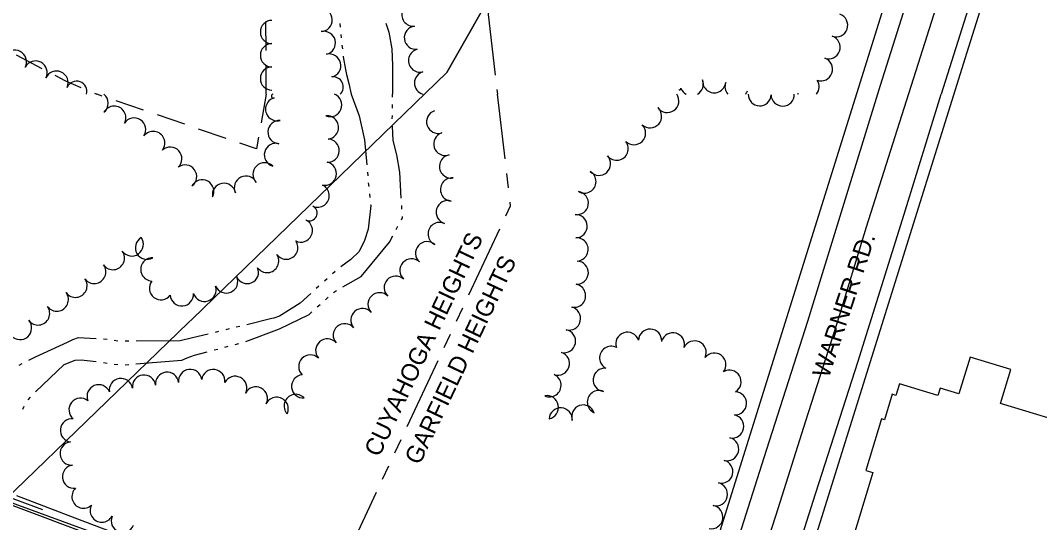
# Model space of a CAD drawing. Extents: x -25029 to 2274964, y -81170 to 687028.
# Drawn here: x -3398 to -2522, y -65117 to -64685 of the extents above; entities that cross this region are included whole.
import ezdxf

# ---------------------------------------------------------------- set-up
doc = ezdxf.new("R2010")
doc.units = 0
for name, color, linetype in [('81911BEA - RW_X_Fee_RW', 7, 'Continuous'), ('BLDG', 7, 'Continuous'), ('BRIDGE', 7, 'Continuous'), ('Default', 7, 'Continuous'), ('DIVISIONS', 7, 'Continuous'), ('DV_X_Corp_Line', 7, 'Continuous'), ('GE_X_CL_2000', 7, 'Continuous'), ('RECREATION', 7, 'Continuous'), ('ROAD', 7, 'Continuous'), ('ROAD-NAME', 7, 'Continuous'), ('TREES', 7, 'Continuous'), ('WATER', 7, 'Continuous')]:
    doc.layers.add(name, color=color, linetype=linetype)

msp = doc.modelspace()

# ---------------------------------------------------------------- linework, layer by layer
at = {"layer": '81911BEA - RW_X_Fee_RW'}
for p, q in [((-2840.83, -65264.3), (-2517.75, -64231.17)), ((-3411.44, -65097.4), (-3103.26, -65209.46))]:
    msp.add_line(p, q, dxfattribs=at)
for points in [[(-2582.96, -64707.75), (-2548.67, -64598.08), (-2541.65, -64575.64)], [(-2763.83, -65286.1), (-2733.74, -65189.89), (-2582.96, -64707.75)]]:
    msp.add_lwpolyline(points, dxfattribs=at)
at = {"layer": 'BLDG'}
msp.add_lwpolyline([(-2452.56, -65085.45), (-2495.09, -65072.54), (-2484, -65036.02), (-2555.92, -65014.19), (-2547.03, -64984.9), (-2581.95, -64974.3), (-2591.56, -65005.95), (-2607.69, -65001.06), (-2609.55, -65007.2), (-2642.64, -64997.16), (-2645.68, -65007.18), (-2648.88, -65006.21), (-2655.52, -65028.09), (-2658.01, -65027.33), (-2671.49, -65071.75), (-2665.54, -65073.56), (-2689.57, -65152.73), (-2643.82, -65166.61), (-2645.68, -65172.75), (-2620.05, -65180.53), (-2618.46, -65175.31), (-2577.58, -65187.71), (-2563.39, -65140.97), (-2477.34, -65167.09)], close=True, dxfattribs=at)
at = {"layer": 'BRIDGE'}
msp.add_line((-3460.05, -65075.41), (-3378.92, -65105.29), dxfattribs=at)
at = {"layer": 'Default'}
for p, q in [((-3401.36, -65093.15), (-3351.12, -65112.38)), ((-3351.12, -65112.38), (-3301.29, -65131.22))]:
    msp.add_line(p, q, dxfattribs=at)
at = {"layer": 'DIVISIONS'}
for p, q in [((-2997.13, -64669.9), (-2989.93, -64731.98)), ((-2988.49, -64744.4), (-2988.03, -64748.36)), ((-2981.58, -64803.96), (-2988.03, -64748.36)), ((-2978.7, -64828.79), (-2980.14, -64816.37)), ((-3012.63, -64920.73), (-2986.12, -64864.13)), ((-3023.24, -64943.37), (-3017.93, -64932.05)), ((-3033.84, -64966.01), (-3028.54, -64954.69)), ((-3065.66, -65033.93), (-3039.14, -64977.33)), ((-3076.26, -65056.56), (-3070.96, -65045.24)), ((-3086.87, -65079.2), (-3081.57, -65067.88)), ((-3118.68, -65147.12), (-3092.17, -65090.52))]:
    msp.add_line(p, q, dxfattribs=at)
msp.add_lwpolyline([(-2980.82, -64852.81), (-2976.89, -64844.43), (-2977.26, -64841.21)], dxfattribs=at)
at = {"layer": 'DV_X_Corp_Line'}
for p, q in [((-3031.6, -64729.8), (-2981.92, -64642.06)), ((-3031.6, -64729.8), (-2981.92, -64642.06)), ((-2981.92, -64642.06), (-3031.6, -64729.8)), ((-2981.92, -64642.06), (-3031.6, -64729.8)), ((-3250.18, -64941.33), (-3031.6, -64729.8)), ((-3250.18, -64941.33), (-3031.6, -64729.8)), ((-3031.6, -64729.8), (-3250.18, -64941.33)), ((-3031.6, -64729.8), (-3250.18, -64941.33)), ((-3253.77, -64944.81), (-3250.18, -64941.33)), ((-3253.77, -64944.81), (-3250.18, -64941.33)), ((-3250.18, -64941.33), (-3253.77, -64944.81)), ((-3250.18, -64941.33), (-3253.77, -64944.81)), ((-3411.44, -65097.4), (-3253.77, -64944.81)), ((-3411.44, -65097.4), (-3253.77, -64944.81)), ((-3253.77, -64944.81), (-3411.44, -65097.4)), ((-3253.77, -64944.81), (-3411.44, -65097.4))]:
    msp.add_line(p, q, dxfattribs=at)
at = {"layer": 'GE_X_CL_2000'}
msp.add_lwpolyline([(-2430.92, -64137.02), (-2453.85, -64199.96), (-2455.8, -64205.31), (-2469.88, -64247.06), (-2484.14, -64286.78), (-2499.53, -64333.82), (-2514.88, -64378.81), (-2519.84, -64392.67), (-2527.86, -64415.09), (-2547.07, -64472.66), (-2551.58, -64487.26), (-2579.36, -64570.82), (-2599.9, -64637.67), (-2624.86, -64716.56), (-2646.67, -64784.98), (-2671.32, -64862.6), (-2696.29, -64944.65), (-2723.47, -65029.24), (-2748.75, -65110.03), (-2777.83, -65199.05)], dxfattribs=at)
at = {"layer": 'RECREATION'}
for p, q in [((-3186.88, -64710.86), (-3186.98, -64685.86)), ((-3401.67, -64714.4), (-3379.59, -64726.13)), ((-3186.72, -64748.36), (-3186.82, -64723.36)), ((-3334.45, -64747.52), (-3332.47, -64748.36)), ((-3327.65, -64750), (-3332.47, -64748.36)), ((-3186.72, -64748.36), (-3191.2, -64772.96)), ((-3292.16, -64762.12), (-3315.82, -64754.04)), ((-3256.67, -64774.23), (-3280.33, -64766.15)), ((-3221.18, -64786.34), (-3244.84, -64778.27))]:
    msp.add_line(p, q, dxfattribs=at)
for points in [[(-3368.56, -64732), (-3359.19, -64736.98), (-3345.95, -64742.62)], [(-3193.44, -64785.25), (-3195.25, -64795.19), (-3209.35, -64790.38)]]:
    msp.add_lwpolyline(points, dxfattribs=at)
at = {"layer": 'ROAD'}
for points in [[(-1983.03, -61129.15), (-1982.08, -61146.73), (-1979.12, -61201.41), (-1965.78, -61432.66), (-1952.07, -61685.37), (-1935.1, -61987), (-1931.62, -62084.18), (-1930.71, -62174.04), (-1933.74, -62278.15), (-1937.26, -62342.61), (-1943.88, -62421.31), (-1953.34, -62510.85), (-1968.19, -62614.38), (-1989.18, -62726.96), (-2015.19, -62842.15), (-2063.65, -63010.73), (-2110.45, -63147.12), (-2194.1, -63385.94), (-2269.79, -63600.8), (-2386.16, -63931.09), (-2460.77, -64143.68), (-2570.95, -64461.81), (-2659.32, -64740.92), (-2661.66, -64748.36)], [(-2061.07, -63164.25), (-2144.79, -63403.27), (-2220.5, -63618.16), (-2336.86, -63948.43), (-2411.42, -64160.88), (-2521.33, -64478.25), (-2606.85, -64748.36)], [(-2661.66, -64748.36), (-2721.64, -64943.66), (-2759.14, -65060.77), (-2795.72, -65176.26), (-2818.45, -65245.56), (-2825.85, -65264.76), (-2833.21, -65276.86), (-2838.92, -65282.59), (-2845.75, -65287.26), (-2854.76, -65291.85), (-2864.17, -65292.71), (-2874.55, -65291.82), (-2885.49, -65288.68), (-2895.51, -65285.33), (-3009.23, -65245.6), (-3145.3, -65198.95), (-3318.98, -65134.22), (-3489.02, -65070.28)], [(-2755.94, -65222.22), (-2716.86, -65098.17), (-2678.3, -64978.55), (-2638.64, -64851.57), (-2606.85, -64748.36)]]:
    msp.add_lwpolyline(points, dxfattribs=at)
at = {"layer": 'TREES'}
for centre, radius, start, end in [((-3060.28, -64679.91), 10, 95.5633, 275.5633), ((-3139.99, -64684.58), 10, 271.98914, 91.98914), ((-3181.84, -64694.9), 10, 90, 270), ((-2697.13, -64689.08), 10, 251.05959, 71.05959), ((-3137.29, -64704.29), 10, 283.6337, 103.6337), ((-3058.15, -64699.8), 10, 96.68118, 276.68118), ((-3181.84, -64714.9), 10, 90, 270), ((-2703.63, -64708), 10, 251.05959, 71.05959), ((-3402.76, -64720.52), 10, 332.49999, 152.49999), ((-3132.65, -64723.75), 10, 283.17478, 103.17478), ((-3054.55, -64719.43), 10, 104.06623, 284.06623), ((-3385.02, -64729.76), 10, 332.49999, 152.49999), ((-2710.12, -64726.91), 10, 251.05959, 71.05959), ((-3367, -64738.42), 10, 336.13546, 156.13546), ((-3181.84, -64734.9), 10, 90, 270), ((-3049.38, -64738.75), 10, 105.91864, 254.08136), ((-3349.71, -64746.04), 8.9, 344.84202, 156.32868), ((-3129.29, -64742.1), 8.69, 313.88641, 97.12862), ((-2821.09, -64739.58), 10, 298.49458, 21.43778), ((-2801.85, -64737.13), 10, 173.04246, 353.04246), ((-2782.59, -64741.92), 10, 159.02115, 220.09538), ((-2721.63, -64741.99), 10, 320.41121, 34.20123), ((-3332.55, -64756.08), 10, 309.47201, 50.52799), ((-3180.59, -64749.98), 1.72, 110.78067, 290.78067), ((-3131.84, -64757.65), 10, 248.2699, 68.2699), ((-2842.16, -64754.11), 10, 215.0563, 35.0563), ((-2831.39, -64743.62), 1.06, 201.43778, 21.43778), ((-2821.09, -64739.58), 10, 201.43778, 241.50542), ((-2782.59, -64741.92), 10, 319.90462, 339.02115), ((-2762.81, -64748.59), 9.79, 178.66023, 358.66023), ((-2743.02, -64748.59), 10, 181.31165, 1.31165), ((-2721.63, -64741.99), 10, 214.20123, 219.58879), ((-2731.46, -64747.99), 1.6, 346.4433, 13.5567), ((-3177.39, -64761.25), 10, 104.99054, 284.99054), ((-3317.41, -64768.58), 10, 331.48819, 151.48819), ((-3134.59, -64776.9), 10, 275.45331, 95.45331), ((-3039.02, -64772.06), 10, 107.93798, 287.93798), ((-3042.1, -64762.54), 0.00000000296, 107.8787, 287.8787), ((-2857.01, -64767.31), 10, 228.21077, 48.21077), ((-3300.24, -64778.79), 10, 327.01338, 147.01338), ((-3175.32, -64780.89), 10, 87.03062, 267.03062), ((-2870.77, -64781.81), 10, 224.80984, 44.80984), ((-3283.89, -64790.3), 10, 322.69376, 142.69376), ((-3032.83, -64791.08), 10, 108.11983, 288.11983), ((-3178.48, -64800.52), 10, 74.67563, 254.67563), ((-3133.99, -64796.85), 10, 267.98751, 87.98751), ((-2885.65, -64795.14), 10, 218.88839, 38.88839), ((-3269.19, -64803.74), 10, 312.47812, 132.47812), ((-3027.98, -64810.43), 10, 100.02595, 280.02595), ((-2900.87, -64808.1), 10, 221.96354, 41.96354), ((-3256.51, -64819.17), 10, 306.3409, 126.3409), ((-3188.22, -64817.22), 10, 44.82018, 224.82018), ((-3136.38, -64816.63), 10, 258.22397, 78.22397), ((-3204.28, -64828.69), 10, 26.26638, 206.26638), ((-2913.39, -64823.4), 10, 239.40542, 59.40542), ((-3241.76, -64831.93), 10, 331.9195, 151.9195), ((-3223.09, -64834.88), 10, 10.13408, 190.13408), ((-3142.59, -64835.51), 10, 245.41147, 65.41148), ((-3027.07, -64830.24), 10, 85.22566, 265.22566), ((-2919.95, -64841.9), 10, 261.56982, 81.56982), ((-3149.68, -64850.58), 6.65, 243.85795, 63.85795), ((-3030.77, -64849.78), 10, 73.30485, 253.30485), ((-2921.01, -64861.78), 10, 272.2946, 92.2946), ((-3157.01, -64865.52), 10, 243.85795, 63.85795), ((-3037.75, -64868.48), 10, 65.77238, 245.77238), ((-3302.34, -64877.43), 10, 215.47609, 35.47609), ((-3289.22, -64880.3), 10, 119.83818, 299.83818), ((-2920.09, -64881.76), 10, 273.01525, 93.01525), ((-3169.6, -64880.26), 10, 215.14855, 35.14855), ((-3048.52, -64885.05), 10, 48.15963, 228.15963), ((-3318.53, -64889.18), 10, 216.47457, 36.47457), ((-3284.68, -64898.97), 10, 87.50974, 267.50974), ((-3185.98, -64891.73), 10, 214.87421, 34.87421), ((-3334.61, -64901.07), 10, 216.47457, 36.47457), ((-3203.12, -64901.37), 9.76, 203.70289, 23.70289), ((-3061.95, -64899.87), 10, 47.48925, 227.48925), ((-2919.99, -64901.74), 10, 267.53292, 87.53292), ((-3350.69, -64912.96), 10, 216.47457, 36.47457), ((-3221.21, -64909.31), 10, 203.70289, 23.70289), ((-3075.47, -64914.62), 10, 47.48925, 227.48925), ((-3277.2, -64915.07), 10, 142.32746, 322.32746), ((-3239.85, -64916.49), 10, 198.3777, 18.3777), ((-2922.32, -64921.54), 10, 259.06449, 79.06449), ((-3366.77, -64924.85), 10, 216.47457, 36.47457), ((-3259.31, -64920.41), 10, 184.41394, 4.41394), ((-3089.38, -64928.97), 10, 44.32173, 224.32173), ((-3382.86, -64936.74), 10, 216.47457, 36.47457), ((-3104.1, -64942.5), 10, 40.85165, 220.85165), ((-2926.6, -64941.07), 10, 256.21443, 76.21443), ((-3398.36, -64949.33), 10, 221.68861, 41.68861), ((-3119.22, -64955.58), 10, 40.85165, 220.85165), ((-2930.97, -64960.59), 10, 258.51918, 78.51918), ((-2856.97, -64960.23), 10, 357.01539, 177.01539), ((-3134.35, -64968.67), 10, 40.85165, 220.85165), ((-2876.44, -64962.87), 10, 18.4547, 198.4547), ((-2837.36, -64963.45), 10, 344.29466, 164.29466), ((-2890.39, -64974.99), 10, 63.51883, 243.51883), ((-2818.65, -64970.34), 10, 335.27399, 155.27399), ((-3148.9, -64982.37), 10, 45.73146, 225.73146), ((-2936.13, -64979.87), 10, 251.55735, 71.55735), ((-2801.73, -64980.75), 10, 321.54664, 141.54664), ((-3252.13, -64994.81), 10, 7.06006, 187.06006), ((-3232.29, -64994.89), 10, 352.48432, 172.48432), ((-2895.87, -64993.89), 10, 84.12086, 264.12086), ((-2788.73, -64995.52), 10, 301.15615, 121.15615), ((-3311.61, -65002.62), 10, 9.60397, 189.60397), ((-3291.83, -64999.73), 10, 7.06006, 187.06006), ((-3271.98, -64997.27), 10, 7.06006, 187.06006), ((-3213.48, -65000.76), 10, 332.82959, 152.82959), ((-3155.01, -64999.49), 10, 94.96715, 274.96715), ((-2943.4, -64998.48), 10, 245.7292, 65.7292), ((-3330.74, -65008.05), 10, 22.09104, 202.09104), ((-3195.69, -65009.9), 10, 332.82959, 152.82959), ((-2900.88, -65013.01), 10, 66.54283, 246.54283), ((-3346.3, -65019.58), 10, 50.98033, 230.98033), ((-3177.78, -65018.79), 10, 334.38271, 154.38271), ((-3161.45, -65016.28), 10, 43.05984, 223.05984), ((-2945.62, -65017.41), 10, 280.92463, 100.92463), ((-2784, -65014.07), 10, 267.43377, 87.43377), ((-2933.75, -65027.95), 10, 355.85119, 175.85119), ((-2914.32, -65025.43), 10, 18.95117, 198.95117), ((-3353.74, -65037.29), 10, 83.44559, 263.44559), ((-2786.39, -65033.87), 10, 258.84531, 78.84531), ((-2790.79, -65053.37), 10, 255.67909, 75.67909), ((-3354, -65057.18), 10, 95.01745, 275.01745), ((-2795.76, -65072.75), 10, 255.58435, 75.58435), ((-3351.9, -65077.07), 10, 97.04077, 277.04077), ((-3343.75, -65094.21), 10, 133.83066, 313.83066), ((-2800.42, -65092.19), 10, 257.45119, 77.45119), ((-3328.06, -65106.23), 10, 151.27998, 331.27998), ((-2804.34, -65111.8), 10, 259.92774, 79.92774), ((-3310.07, -65114.91), 10, 157.15903, 337.15903)]:
    msp.add_arc(centre, radius, start, end, dxfattribs=at)
at = {"layer": 'WATER'}
for p, q in [((-3123.55, -64687.57), (-3123.24, -64690.68)), ((-3122.62, -64696.9), (-3122.31, -64700.01)), ((-3121.68, -64706.23), (-3121.37, -64709.34)), ((-3078.2, -64750.89), (-3078.17, -64748.36)), ((-3078.32, -64760.27), (-3078.28, -64757.14)), ((-3078.43, -64769.64), (-3078.4, -64766.52)), ((-3099.88, -64815.29), (-3099.61, -64818.41)), ((-3099.05, -64824.63), (-3098.72, -64827.74)), ((-3098.07, -64833.96), (-3097.74, -64837.06)), ((-3070.16, -64847.11), (-3070.35, -64843.99)), ((-3075.06, -64864.52), (-3073.6, -64861.76)), ((-3134.51, -64906.9), (-3136.83, -64909)), ((-3127.57, -64900.6), (-3129.88, -64902.7)), ((-3141.46, -64913.2), (-3143.77, -64915.3)), ((-3135.87, -64925.01), (-3133.54, -64922.93)), ((-3142.87, -64931.24), (-3140.54, -64929.17)), ((-3218.6, -64950.14), (-3221.63, -64950.88)), ((-3209.49, -64947.93), (-3212.52, -64948.67)), ((-3323.51, -64959.12), (-3326.63, -64958.96)), ((-3227.7, -64952.36), (-3230.74, -64953.1)), ((-3314.24, -64960.54), (-3317.33, -64960.05)), ((-3304.89, -64960.67), (-3308.01, -64960.7)), ((-3231.51, -64968.18), (-3228.48, -64967.39)), ((-3222.44, -64965.8), (-3219.42, -64965)), ((-3213.37, -64963.41), (-3210.35, -64962.61)), ((-3396.7, -64980.02), (-3399.5, -64981.4)), ((-3326.65, -64979.05), (-3323.56, -64979.46)), ((-3317.36, -64980.29), (-3314.26, -64980.7)), ((-3308.05, -64980.97), (-3304.94, -64980.72)), ((-3391.49, -65011.09), (-3389.39, -65008.78)), ((-3396.04, -65019.19), (-3394.74, -65016.35))]:
    msp.add_line(p, q, dxfattribs=at)
for points in [[(-3084.1, -64687.37), (-3081.33, -64695.05), (-3078.98, -64709.29), (-3078.2, -64723.69), (-3078.16, -64735.5), (-3078.2, -64742.71), (-3078.2, -64746.2), (-3078.17, -64748.36)], [(-3120.75, -64715.56), (-3120.67, -64716.37), (-3118.64, -64727.24), (-3117.73, -64731.51), (-3115.94, -64739.23), (-3113.7, -64748.36)], [(-3113.7, -64748.36), (-3106.99, -64766.8), (-3102.28, -64787.51), (-3100.42, -64809.07)], [(-3070.73, -64837.75), (-3072.08, -64815.49), (-3074.46, -64800.6), (-3077.58, -64788.12), (-3078.23, -64775.88)], [(-3097.09, -64843.28), (-3097.01, -64844.03), (-3099.22, -64864.38), (-3102.36, -64874.19), (-3106.96, -64883.5), (-3114.02, -64890.42), (-3122.63, -64896.78)], [(-3070.68, -64856.23), (-3069.72, -64854.41), (-3069.78, -64853.35)], [(-3120.83, -64913.99), (-3105.13, -64905.14), (-3080.93, -64875.65), (-3077.98, -64870.05)], [(-3148.4, -64919.5), (-3157.72, -64927.96), (-3175.46, -64939.24), (-3180.25, -64940.9), (-3181.87, -64941.21), (-3203.41, -64946.45)], [(-3128.87, -64918.77), (-3128.14, -64918.12), (-3126.27, -64917.07)], [(-3204.33, -64960.97), (-3175.35, -64949.97), (-3149.98, -64937.58), (-3147.54, -64935.4)], [(-3332.87, -64958.63), (-3348.29, -64957.83), (-3353.21, -64959.35), (-3357.86, -64961.78), (-3385.29, -64974.42), (-3391.09, -64977.27)], [(-3236.81, -64954.57), (-3250.12, -64957.81), (-3260.71, -64960.3), (-3298.64, -64960.62)], [(-3385.1, -65004.23), (-3360.34, -64980.58), (-3350.98, -64976.98), (-3345.86, -64976.72), (-3340.74, -64977.17), (-3332.85, -64978.22)], [(-3298.71, -64980.21), (-3259.39, -64977.01), (-3254.6, -64975.07), (-3248.34, -64972.61), (-3237.55, -64969.77)]]:
    msp.add_lwpolyline(points, dxfattribs=at)

# ---------------------------------------------------------------- texts
at = {"layer": 'DIVISIONS'}
for s, p in [('CUYAHOGA HEIGHTS', (-3089.71, -65061)), ('GARFIELD HEIGHTS', (-3054.98, -65067.79))]:
    msp.add_text(s, height=14.99, rotation=64.62881, dxfattribs=at).set_placement(p)
at = {"layer": 'ROAD-NAME'}
msp.add_text('WARNER RD.', height=15, rotation=71.70749, dxfattribs=at).set_placement((-2703.59, -64993.22))

doc.saveas('drawing.dxf')
